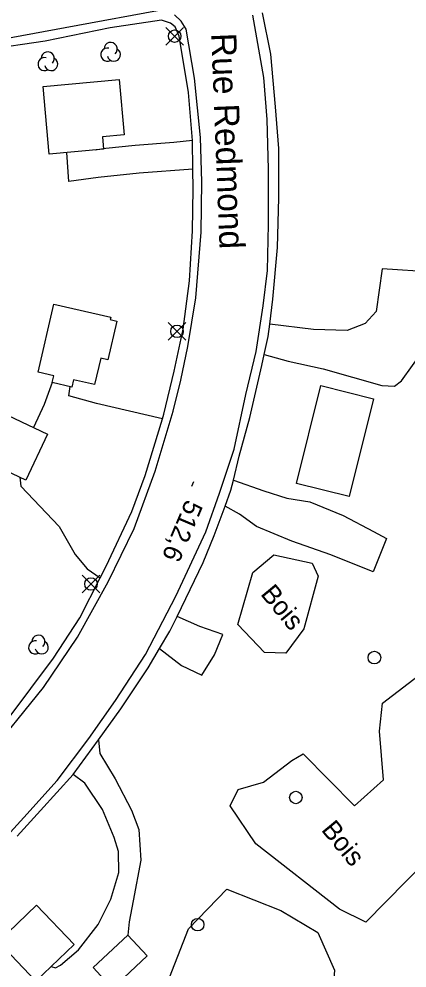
# Model space of a CAD drawing. Extents: x 347312 to 350503, y 6073086 to 6076432.
# Drawn here: x 348964.1 to 349026, y 6074464.5 to 6074615.9 of the extents above; entities that cross this region are included whole.
import ezdxf

# ---------------------------------------------------------------- set-up
doc = ezdxf.new("R2010")
doc.units = 0
for name, color, linetype in [('Level 19', 7, 'Continuous'), ('Level 21', 7, 'Continuous'), ('Level 22', 7, 'Continuous'), ('Level 3', 7, 'Continuous'), ('Level 31', 7, 'Continuous'), ('Level 36', 7, 'Continuous'), ('Level 44', 7, 'Continuous')]:
    doc.layers.add(name, color=color, linetype=linetype)

msp = doc.modelspace()

# ---------------------------------------------------------------- linework, layer by layer
at = {"layer": 'Level 19'}
for points in [[(348991.76, 6074596.51), (348988.78, 6074596.2), (348982.59, 6074595.76), (348977.95, 6074595.26), (348976.24, 6074595.01)], [(348991.82, 6074591.95), (348983.23, 6074591.31), (348976.69, 6074590.64), (348972.04, 6074589.98), (348971.69, 6074594.6)], [(349003.22, 6074562.4), (349007.03, 6074561.31), (349012.63, 6074560.12), (349022, 6074557.46), (349024.04, 6074557.36), (349025.14, 6074558.21), (349028.67, 6074563.07), (349030.21, 6074575.55), (349022.03, 6074576.05), (349021.08, 6074569.28), (349019.31, 6074567.34), (349016.47, 6074566.23), (349011.07, 6074566.38), (349004.09, 6074567.23)], [(348969.38, 6074557.93), (348968.1, 6074554.43), (348966.36, 6074550.76)], [(348986.97, 6074552.12), (348976.44, 6074554.59), (348972.03, 6074555.8), (348972.21, 6074557.28)], [(348964.19, 6074542.84), (348964.34, 6074541.38), (348970.45, 6074534.96), (348973.02, 6074530.48), (348974.94, 6074528.24), (348977.01, 6074526.78)], [(348998.29, 6074542.38), (349003.15, 6074540.64), (349006.82, 6074539.51), (349010.5, 6074538.9), (349015.8, 6074536.7), (349020.66, 6074534.15), (349022.73, 6074533.03), (349020.6, 6074527.76), (349013.83, 6074530.44), (349007.62, 6074532.62), (349001.96, 6074534.95), (348999.26, 6074536.91), (348996.97, 6074538.22)], [(348986.52, 6074515.53), (348990.03, 6074512.82), (348993.27, 6074511.24), (348995.28, 6074514.52), (348996.61, 6074517.72), (348992.93, 6074519.01), (348989.29, 6074520.62)], [(348976.76, 6074500.93), (348976.97, 6074498.76), (348979.42, 6074494.7), (348982.02, 6074489.73), (348983.17, 6074486.62), (348983.54, 6074481.73), (348982.3, 6074475.26), (348981.63, 6074471.91), (348981.43, 6074469.81)], [(348969.2, 6074464.81), (348969.88, 6074464.6), (348970.67, 6074465), (348973.58, 6074467.45), (348976.68, 6074471.49), (348978.71, 6074475.54), (348979.99, 6074479.78), (348979.93, 6074483.12), (348979.28, 6074485.36), (348977.4, 6074489.81), (348974.6, 6074494.02), (348972.71, 6074495.41)]]:
    msp.add_lwpolyline(points, dxfattribs=at)
at = {"layer": 'Level 21'}
for points in [[(348986.2, 6074617.2), (348973.44, 6074614.86), (348961.01, 6074612.57)], [(348958.73, 6074497.93), (348967.96, 6074509.31), (348973.41, 6074517.3), (348978.29, 6074526.16), (348982.44, 6074534.64), (348985.78, 6074543.79), (348988.69, 6074553.35), (348989.89, 6074558.29), (348991.04, 6074563.65), (348992.32, 6074571.46), (348993.13, 6074581.9), (348993.24, 6074589.95), (348993.06, 6074596.99), (348992.06, 6074606.45), (348990.76, 6074614.29), (348989.97, 6074615.59), (348988.9, 6074616.59)], [(348960.51, 6074483.87), (348964.81, 6074488.54), (348970.15, 6074494.47), (348975.2, 6074501.13), (348979.46, 6074507.2), (348984.24, 6074514.55), (348989.08, 6074523.83), (348993.88, 6074534.13), (348996.09, 6074540.3), (348998.41, 6074547.32), (349000.3, 6074556.01), (349001.91, 6074562.89), (349003.06, 6074570.14), (349003.75, 6074575.79), (349003.92, 6074583.12), (349003.9, 6074591.96), (349003.71, 6074599.9), (349003.17, 6074606.57), (349001.4, 6074616.51)]]:
    msp.add_lwpolyline(points, dxfattribs=at)
at = {"layer": 'Level 22'}
for points in [[(348963.79, 6074485.56), (348967.5, 6074489.67), (348972.71, 6074495.41), (348976.76, 6074500.93), (348980.3, 6074505.87), (348984.69, 6074512.43), (348986.52, 6074515.53), (348988.16, 6074518.29), (348989.29, 6074520.62), (348993.47, 6074529.25), (348995.23, 6074533.53), (348996.03, 6074535.64), (348996.97, 6074538.22), (348997.9, 6074540.76), (348998.29, 6074542.38), (348999.22, 6074546.19), (349000.9, 6074552.36), (349002.84, 6074560.64), (349003.22, 6074562.4), (349003.85, 6074565.27), (349004.09, 6074567.23), (349004.6, 6074571.2), (349005.35, 6074579.47), (349005.57, 6074587.38), (349005.54, 6074595.23), (349005, 6074601.89), (349004.28, 6074610.3), (349002.92, 6074616.87)], [(348988.27, 6074615.25), (348986.83, 6074615.7), (348978.64, 6074614.49), (348968.24, 6074612.39), (348958.76, 6074611)], [(348962.31, 6074504.3), (348969.59, 6074513.97), (348973.76, 6074520.42), (348977.01, 6074526.78), (348977.97, 6074528.65), (348982.06, 6074537.38), (348984.2, 6074543.1), (348986.97, 6074552.12), (348987.21, 6074552.89), (348988.85, 6074559.73), (348990.25, 6074566.42), (348991.31, 6074574.13), (348991.75, 6074582.14), (348991.87, 6074588.83), (348991.82, 6074591.95), (348991.76, 6074596.51), (348991.12, 6074604.18), (348989.63, 6074613.15), (348989.02, 6074614.68), (348988.27, 6074615.25)]]:
    msp.add_lwpolyline(points, dxfattribs=at)
at = {"layer": 'Level 3'}
msp.add_line((348991.9, 6074542.07), (348991.59, 6074541.33), dxfattribs=at)
at = {"layer": 'Level 31'}
for points in [[(348968.87, 6074594.35), (348967.91, 6074605.17), (348980.08, 6074606.25), (348980.87, 6074597.42), (348977.39, 6074597.11), (348977.57, 6074595.13), (348968.87, 6074594.35)], [(348977.11, 6074561.82), (348976.14, 6074557.61), (348972.78, 6074558.38), (348972.51, 6074557.21), (348969.38, 6074557.93), (348969.63, 6074559), (348967.11, 6074559.58), (348969.62, 6074570.45), (348978.7, 6074568.35), (348978.61, 6074567.98), (348979.66, 6074567.74), (348978.23, 6074561.56), (348977.11, 6074561.82)], [(349020.65, 6074555.34), (349016.79, 6074539.76), (349008.37, 6074541.85), (349012.23, 6074557.43), (349020.65, 6074555.34)], [(348954.57, 6074547.33), (348958, 6074554.67), (348968.6, 6074549.71), (348965.17, 6074542.38), (348954.57, 6074547.33)], [(348972.85, 6074468.29), (348966.73, 6074462.47), (348960.75, 6074468.75), (348966.87, 6074474.58), (348972.85, 6074468.29)], [(348975.88, 6074464.62), (348981.43, 6074469.81), (348984.54, 6074466.49), (348978.99, 6074461.29), (348975.88, 6074464.62)]]:
    msp.add_lwpolyline(points, dxfattribs=at)
at = {"layer": 'Level 36'}
for p, q in [((348987.5, 6074611.76), (348990.32, 6074614.58)), ((348987.5, 6074614.58), (348990.32, 6074611.76)), ((348987.88, 6074564.68), (348990.7, 6074567.5)), ((348987.88, 6074567.5), (348990.7, 6074564.68)), ((348974.14, 6074524.39), (348976.96, 6074527.21)), ((348974.14, 6074527.21), (348976.96, 6074524.39))]:
    msp.add_line(p, q, dxfattribs=at)
for centre in [(348988.91, 6074613.17), (348989.29, 6074566.09), (348975.55, 6074525.8), (349020.81, 6074514.06), (349008.27, 6074491.75), (348992.6, 6074471.47)]:
    msp.add_circle(centre, 1, dxfattribs=at)
at = {"layer": 'Level 44'}
for points in [[(349011.82, 6074527.07), (349009.54, 6074518.67), (349006.67, 6074514.74), (349003.26, 6074514.89), (348999.02, 6074519.32), (349001.39, 6074527.65), (349004.74, 6074530.47), (349010.85, 6074529.12), (349011.82, 6074527.07)], [(349029.14, 6074481.68), (349019.46, 6074471.88), (349015.25, 6074473.91), (349001.87, 6074484.35), (348997.78, 6074490.4), (348999.07, 6074493), (349003.09, 6074494.19), (349007.64, 6074497.64), (349009.45, 6074498.71), (349017.65, 6074490.39), (349022.26, 6074494.57), (349021.62, 6074502.32), (349022.09, 6074506.79), (349031.9, 6074514.29), (349040.09, 6074511.53), (349037.56, 6074497.34), (349035.84, 6074490.62), (349037.25, 6074483.22), (349031.79, 6074483.3), (349029.14, 6074481.68)], [(349014.46, 6074464.21), (349013.97, 6074457.93), (349002.76, 6074450.9), (348994.33, 6074448.63), (348992.51, 6074441.07), (348989.35, 6074437.66), (348984.51, 6074440.82), (348982.54, 6074445.19), (348988.93, 6074452.82), (348987.22, 6074460.87), (348991.13, 6074470.79), (348997.24, 6074477.14), (349005.89, 6074473.71), (349011.76, 6074470.21), (349014.46, 6074464.21)]]:
    msp.add_lwpolyline(points, dxfattribs=at)
for centre, start, end in [((348978.17, 6074610.22), 76.8848, 299.5691), ((348978.69, 6074611.12), 314.0633, 179.7519), ((348979.22, 6074610.22), 192.2171, 59.6742), ((348968.14, 6074608.72), 76.8848, 299.5691), ((348968.66, 6074609.62), 314.0633, 179.7519), ((348969.19, 6074608.72), 192.2171, 59.6742), ((348967.16, 6074516.59), 314.0633, 179.7519), ((348966.64, 6074515.69), 76.8848, 299.5691), ((348967.69, 6074515.69), 192.2171, 59.6742)]:
    msp.add_arc(centre, 1.05, start, end, dxfattribs=at)

# ---------------------------------------------------------------- texts
at = {"layer": 'Level 21'}
msp.add_text('Rue Redmond', height=4, rotation=272.2339, dxfattribs=at).set_placement((348994.75, 6074613.61))
at = {"layer": 'Level 3'}
msp.add_text('512,6', height=3, rotation=247.0873, dxfattribs=at).set_placement((348990.75, 6074539.43))
at = {"layer": 'Level 44'}
for p in [(349002.51, 6074524.16), (349012.21, 6074486.54)]:
    msp.add_text('Bois', height=3, rotation=309.568, dxfattribs=at).set_placement(p)

doc.saveas('drawing.dxf')
